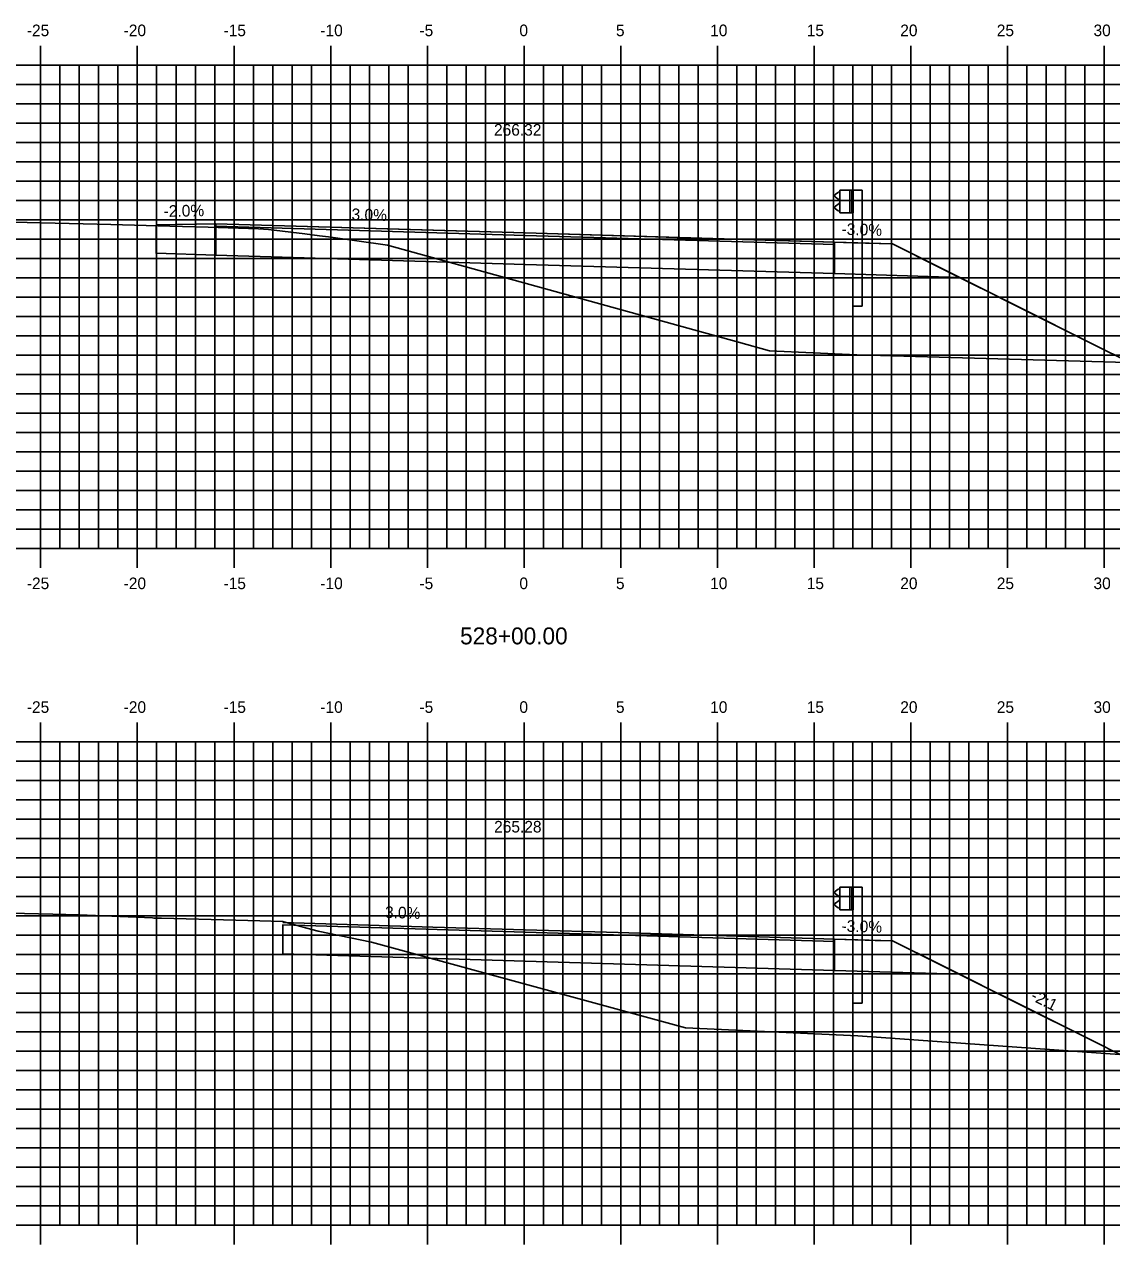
# Model space of a CAD drawing. Extents: x 1170543 to 1177585, y 609599 to 610623.
# Drawn here: x 1176144.5 to 1176200.8, y 610311.8 to 610374.9 of the extents above; entities that cross this region are included whole.
import ezdxf

# ---------------------------------------------------------------- set-up
doc = ezdxf.new("R2010")
doc.units = 0
for name, color, linetype in [('ANNOTATION', 7, 'Continuous'), ('D_Guardrail_Beam_Rt', 7, 'Continuous'), ('D_Roadway_Centerline', 7, 'Continuous'), ('D_Roadway_Centerline_Text', 7, 'Continuous'), ('D_Roadway_Edge_Shoulder', 7, 'Continuous'), ('D_Roadway_Edge_TW', 7, 'Continuous'), ('D_Roadway_Pavement', 7, 'Continuous'), ('D_Roadway_SlopeLines', 7, 'Continuous'), ('D_Roadway_SubGrade', 7, 'Continuous'), ('H_V ANNOTATION', 7, 'Continuous'), ('MAJOR', 7, 'Continuous'), ('MINOR', 7, 'Continuous'), ('S_Roadway_Centerline', 7, 'Continuous')]:
    doc.layers.add(name, color=color, linetype=linetype)

msp = doc.modelspace()

# ---------------------------------------------------------------- linework, layer by layer
at = {"layer": 'D_Guardrail_Beam_Rt'}
for p, q in [((1176186.628, 610366.224), (1176186.484, 610366.124)), ((1176186.718, 610366.246), (1176186.644, 610366.231)), ((1176186.718, 610366.329), (1176187.405, 610366.329)), ((1176186.718, 610365.162), (1176186.718, 610366.329)), ((1176187.239, 610366.329), (1176187.239, 610365.162)), ((1176187.343, 610366.329), (1176187.343, 610365.162)), ((1176187.405, 610366.329), (1176187.876, 610366.329)), ((1176187.405, 610366.329), (1176187.405, 610365.162)), ((1176187.876, 610366.329), (1176187.876, 610360.329)), ((1176186.484, 610365.981), (1176186.68, 610365.845)), ((1176186.68, 610365.646), (1176186.484, 610365.51)), ((1176186.714, 610365.781), (1176186.714, 610365.711)), ((1176186.484, 610365.367), (1176186.628, 610365.267)), ((1176186.644, 610365.26), (1176186.718, 610365.246)), ((1176187.405, 610365.162), (1176186.718, 610365.162)), ((1176187.385, 610360.329), (1176187.385, 610365.162)), ((1176187.385, 610360.329), (1176187.876, 610360.329)), ((1176186.628, 610330.18), (1176186.484, 610330.08)), ((1176186.718, 610330.202), (1176186.644, 610330.187)), ((1176186.718, 610330.285), (1176187.405, 610330.285)), ((1176186.718, 610329.118), (1176186.718, 610330.285)), ((1176187.239, 610330.285), (1176187.239, 610329.118)), ((1176187.343, 610330.285), (1176187.343, 610329.118)), ((1176187.405, 610330.285), (1176187.876, 610330.285)), ((1176187.405, 610330.285), (1176187.405, 610329.118)), ((1176187.876, 610330.285), (1176187.876, 610324.285)), ((1176186.484, 610329.937), (1176186.68, 610329.801)), ((1176186.68, 610329.602), (1176186.484, 610329.466)), ((1176186.714, 610329.737), (1176186.714, 610329.667)), ((1176186.484, 610329.323), (1176186.628, 610329.223)), ((1176186.644, 610329.216), (1176186.718, 610329.202)), ((1176187.405, 610329.118), (1176186.718, 610329.118)), ((1176187.385, 610324.285), (1176187.385, 610329.118)), ((1176187.385, 610324.285), (1176187.876, 610324.285))]:
    msp.add_line(p, q, dxfattribs=at)
for centre, major_axis, start_param, end_param in [((1176186.535, 610366.053), (-0.0877, 0), 5.323254, 7.243116), ((1176186.652, 610366.19), (-0.0417, 0), 4.907132, 5.323254), ((1176186.535, 610365.439), (-0.0877, 0), 5.323254, 7.243116), ((1176186.635, 610365.781), (0.0789, 0), 0, 0.959931), ((1176186.635, 610365.711), (0.0789, 0), 5.323254, 6.283185), ((1176186.652, 610365.301), (-0.0417, 0), 0.959931, 1.376053), ((1176186.652, 610330.146), (-0.0417, 0), 4.907132, 5.323254), ((1176186.535, 610330.009), (-0.0877, 0), 5.323254, 7.243116), ((1176186.635, 610329.737), (0.0789, 0), 0, 0.959931), ((1176186.635, 610329.667), (0.0789, 0), 5.323254, 6.283185), ((1176186.535, 610329.394), (-0.0877, 0), 5.323254, 7.243116), ((1176186.652, 610329.257), (-0.0417, 0), 0.959931, 1.376053)]:
    msp.add_ellipse(centre, major_axis=major_axis, ratio=0.995501, start_param=start_param, end_param=end_param, dxfattribs=at)
at = {"layer": 'D_Roadway_Centerline'}
for points in [[(1176151.359, 610364.499), (1176151.359, 610364.499), (1176151.448, 610364.543), (1176152.348, 610364.561), (1176154.448, 610364.603), (1176165.66, 610364.268), (1176170.447, 610364.123), (1176181.66, 610363.788), (1176186.447, 610363.643), (1176187.347, 610363.616), (1176189.447, 610363.553), (1176191.868, 610362.343), (1176192.904, 610361.825), (1176195.195, 610360.679), (1176200.53, 610358.012), (1176201.015, 610357.77), (1176201.706, 610357.424)], [(1176157.906, 610328.456), (1176165.66, 610328.224), (1176170.447, 610328.079), (1176175.26, 610327.934), (1176186.447, 610327.599), (1176188.548, 610327.536), (1176189.447, 610327.509), (1176191.868, 610326.299), (1176192.904, 610325.781), (1176195.195, 610324.635), (1176200.53, 610321.968), (1176200.582, 610321.942), (1176201.217, 610321.624)]]:
    msp.add_lwpolyline(points, dxfattribs=at)
at = {"layer": 'D_Roadway_Edge_Shoulder'}
for points in [[(1176154.448, 610364.603), (1176154.448, 610364.478)], [(1176186.447, 610363.643), (1176186.447, 610363.518)], [(1176186.447, 610327.599), (1176186.447, 610327.474)]]:
    msp.add_lwpolyline(points, dxfattribs=at)
at = {"layer": 'D_Roadway_Edge_TW'}
msp.add_lwpolyline([(1176154.448, 610364.478), (1176154.448, 610364.603), (1176170.447, 610364.123), (1176186.447, 610363.643), (1176186.447, 610363.518), (1176170.447, 610363.998)], close=True, dxfattribs=at)
at = {"layer": 'D_Roadway_Pavement'}
for points in [[(1176154.448, 610364.478), (1176154.448, 610364.478), (1176170.447, 610363.998), (1176186.447, 610363.518), (1176186.447, 610363.518), (1176170.447, 610363.998)], [(1176157.906, 610328.331), (1176157.906, 610328.331), (1176170.447, 610327.954), (1176186.447, 610327.474), (1176186.447, 610327.474), (1176170.447, 610327.954)]]:
    msp.add_lwpolyline(points, close=True, dxfattribs=at)
for points in [[(1176154.448, 610364.478), (1176154.448, 610364.478)], [(1176154.448, 610364.478), (1176154.448, 610364.478)], [(1176186.447, 610363.518), (1176186.447, 610363.518)], [(1176186.447, 610363.518), (1176186.447, 610363.518)], [(1176154.448, 610328.434), (1176154.448, 610328.434)], [(1176154.448, 610328.434), (1176154.448, 610328.434)], [(1176186.447, 610327.474), (1176186.447, 610327.474)], [(1176186.447, 610327.474), (1176186.447, 610327.474)]]:
    msp.add_lwpolyline(points, dxfattribs=at)
at = {"layer": 'D_Roadway_SlopeLines'}
for points in [[(1176189.447, 610363.553), (1176200.53, 610358.012)], [(1176189.447, 610327.509), (1176200.53, 610321.968)]]:
    msp.add_lwpolyline(points, dxfattribs=at)
at = {"layer": 'D_Roadway_SubGrade'}
for points in [[(1176154.448, 610364.603), (1176151.448, 610364.543), (1176151.359, 610364.499), (1176151.359, 610363.071), (1176154.448, 610362.978)], [(1176154.448, 610362.978), (1176154.448, 610364.478), (1176170.447, 610363.998), (1176186.447, 610363.518), (1176186.447, 610362.018), (1176170.447, 610362.498)], [(1176186.447, 610363.643), (1176189.447, 610363.553), (1176192.904, 610361.825), (1176186.447, 610362.018)], [(1176157.906, 610326.831), (1176157.906, 610328.331), (1176170.447, 610327.954), (1176186.447, 610327.474), (1176186.447, 610325.974), (1176170.447, 610326.454)], [(1176186.447, 610327.599), (1176189.447, 610327.509), (1176192.904, 610325.781), (1176186.447, 610325.974)]]:
    msp.add_lwpolyline(points, close=True, dxfattribs=at)
at = {"layer": 'MAJOR'}
for p, q in [((1176145.385, 610373.803), (1176145.385, 610372.801)), ((1176150.385, 610373.803), (1176150.385, 610372.801)), ((1176155.385, 610373.803), (1176155.385, 610372.801)), ((1176160.385, 610373.803), (1176160.385, 610372.801)), ((1176165.385, 610373.803), (1176165.385, 610372.801)), ((1176170.385, 610373.803), (1176170.385, 610372.801)), ((1176175.385, 610373.803), (1176175.385, 610372.801)), ((1176180.385, 610373.803), (1176180.385, 610372.801)), ((1176185.385, 610373.803), (1176185.385, 610372.801)), ((1176190.385, 610373.803), (1176190.385, 610372.801)), ((1176195.385, 610373.803), (1176195.385, 610372.801)), ((1176200.385, 610373.803), (1176200.385, 610372.801)), ((1176100.385, 610372.801), (1176240.385, 610372.801)), ((1176100.385, 610372.801), (1176240.385, 610372.801)), ((1176145.385, 610347.801), (1176145.385, 610372.801)), ((1176150.385, 610347.801), (1176150.385, 610372.801)), ((1176155.385, 610347.801), (1176155.385, 610372.801)), ((1176160.385, 610347.801), (1176160.385, 610372.801)), ((1176165.385, 610347.801), (1176165.385, 610372.801)), ((1176170.385, 610347.801), (1176170.385, 610372.801)), ((1176175.385, 610347.801), (1176175.385, 610372.801)), ((1176180.385, 610347.801), (1176180.385, 610372.801)), ((1176185.385, 610347.801), (1176185.385, 610372.801)), ((1176190.385, 610347.801), (1176190.385, 610372.801)), ((1176195.385, 610347.801), (1176195.385, 610372.801)), ((1176200.385, 610347.801), (1176200.385, 610372.801)), ((1176100.385, 610367.801), (1176240.385, 610367.801)), ((1176100.385, 610362.801), (1176240.385, 610362.801)), ((1176100.385, 610357.801), (1176240.385, 610357.801)), ((1176100.385, 610352.801), (1176240.385, 610352.801)), ((1176100.385, 610347.801), (1176240.385, 610347.801)), ((1176100.385, 610347.801), (1176240.385, 610347.801)), ((1176145.385, 610346.799), (1176145.385, 610347.801)), ((1176150.385, 610346.799), (1176150.385, 610347.801)), ((1176155.385, 610346.799), (1176155.385, 610347.801)), ((1176160.385, 610346.799), (1176160.385, 610347.801)), ((1176165.385, 610346.799), (1176165.385, 610347.801)), ((1176170.385, 610346.799), (1176170.385, 610347.801)), ((1176175.385, 610346.799), (1176175.385, 610347.801)), ((1176180.385, 610346.799), (1176180.385, 610347.801)), ((1176185.385, 610346.799), (1176185.385, 610347.801)), ((1176190.385, 610346.799), (1176190.385, 610347.801)), ((1176195.385, 610346.799), (1176195.385, 610347.801)), ((1176200.385, 610346.799), (1176200.385, 610347.801)), ((1176145.385, 610338.803), (1176145.385, 610337.801)), ((1176150.385, 610338.803), (1176150.385, 610337.801)), ((1176155.385, 610338.803), (1176155.385, 610337.801)), ((1176160.385, 610338.803), (1176160.385, 610337.801)), ((1176165.385, 610338.803), (1176165.385, 610337.801)), ((1176170.385, 610338.803), (1176170.385, 610337.801)), ((1176175.385, 610338.803), (1176175.385, 610337.801)), ((1176180.385, 610338.803), (1176180.385, 610337.801)), ((1176185.385, 610338.803), (1176185.385, 610337.801)), ((1176190.385, 610338.803), (1176190.385, 610337.801)), ((1176195.385, 610338.803), (1176195.385, 610337.801)), ((1176200.385, 610338.803), (1176200.385, 610337.801)), ((1176100.385, 610337.801), (1176240.385, 610337.801)), ((1176100.385, 610337.801), (1176240.385, 610337.801)), ((1176145.385, 610312.801), (1176145.385, 610337.801)), ((1176150.385, 610312.801), (1176150.385, 610337.801)), ((1176155.385, 610312.801), (1176155.385, 610337.801)), ((1176160.385, 610312.801), (1176160.385, 610337.801)), ((1176165.385, 610312.801), (1176165.385, 610337.801)), ((1176170.385, 610312.801), (1176170.385, 610337.801)), ((1176175.385, 610312.801), (1176175.385, 610337.801)), ((1176180.385, 610312.801), (1176180.385, 610337.801)), ((1176185.385, 610312.801), (1176185.385, 610337.801)), ((1176190.385, 610312.801), (1176190.385, 610337.801)), ((1176195.385, 610312.801), (1176195.385, 610337.801)), ((1176200.385, 610312.801), (1176200.385, 610337.801)), ((1176100.385, 610332.801), (1176240.385, 610332.801)), ((1176100.385, 610327.801), (1176240.385, 610327.801)), ((1176100.385, 610322.801), (1176240.385, 610322.801)), ((1176100.385, 610317.801), (1176240.385, 610317.801)), ((1176100.385, 610312.801), (1176240.385, 610312.801)), ((1176100.385, 610312.801), (1176240.385, 610312.801)), ((1176145.385, 610311.799), (1176145.385, 610312.801)), ((1176150.385, 610311.799), (1176150.385, 610312.801)), ((1176155.385, 610311.799), (1176155.385, 610312.801)), ((1176160.385, 610311.799), (1176160.385, 610312.801)), ((1176165.385, 610311.799), (1176165.385, 610312.801)), ((1176170.385, 610311.799), (1176170.385, 610312.801)), ((1176175.385, 610311.799), (1176175.385, 610312.801)), ((1176180.385, 610311.799), (1176180.385, 610312.801)), ((1176185.385, 610311.799), (1176185.385, 610312.801)), ((1176190.385, 610311.799), (1176190.385, 610312.801)), ((1176195.385, 610311.799), (1176195.385, 610312.801)), ((1176200.385, 610311.799), (1176200.385, 610312.801))]:
    msp.add_line(p, q, dxfattribs=at)
at = {"layer": 'MINOR'}
for p, q in [((1176146.385, 610347.801), (1176146.385, 610372.801)), ((1176147.385, 610347.801), (1176147.385, 610372.801)), ((1176148.385, 610347.801), (1176148.385, 610372.801)), ((1176149.385, 610347.801), (1176149.385, 610372.801)), ((1176151.385, 610347.801), (1176151.385, 610372.801)), ((1176152.385, 610347.801), (1176152.385, 610372.801)), ((1176153.385, 610347.801), (1176153.385, 610372.801)), ((1176154.385, 610347.801), (1176154.385, 610372.801)), ((1176156.385, 610347.801), (1176156.385, 610372.801)), ((1176157.385, 610347.801), (1176157.385, 610372.801)), ((1176158.385, 610347.801), (1176158.385, 610372.801)), ((1176159.385, 610347.801), (1176159.385, 610372.801)), ((1176161.385, 610347.801), (1176161.385, 610372.801)), ((1176162.385, 610347.801), (1176162.385, 610372.801)), ((1176163.385, 610347.801), (1176163.385, 610372.801)), ((1176164.385, 610347.801), (1176164.385, 610372.801)), ((1176166.385, 610347.801), (1176166.385, 610372.801)), ((1176167.385, 610347.801), (1176167.385, 610372.801)), ((1176168.385, 610347.801), (1176168.385, 610372.801)), ((1176169.385, 610347.801), (1176169.385, 610372.801)), ((1176171.385, 610347.801), (1176171.385, 610372.801)), ((1176172.385, 610347.801), (1176172.385, 610372.801)), ((1176173.385, 610347.801), (1176173.385, 610372.801)), ((1176174.385, 610347.801), (1176174.385, 610372.801)), ((1176176.385, 610347.801), (1176176.385, 610372.801)), ((1176177.385, 610347.801), (1176177.385, 610372.801)), ((1176178.385, 610347.801), (1176178.385, 610372.801)), ((1176179.385, 610347.801), (1176179.385, 610372.801)), ((1176181.385, 610347.801), (1176181.385, 610372.801)), ((1176182.385, 610347.801), (1176182.385, 610372.801)), ((1176183.385, 610347.801), (1176183.385, 610372.801)), ((1176184.385, 610347.801), (1176184.385, 610372.801)), ((1176186.385, 610347.801), (1176186.385, 610372.801)), ((1176187.385, 610347.801), (1176187.385, 610372.801)), ((1176188.385, 610347.801), (1176188.385, 610372.801)), ((1176189.385, 610347.801), (1176189.385, 610372.801)), ((1176191.385, 610347.801), (1176191.385, 610372.801)), ((1176192.385, 610347.801), (1176192.385, 610372.801)), ((1176193.385, 610347.801), (1176193.385, 610372.801)), ((1176194.385, 610347.801), (1176194.385, 610372.801)), ((1176196.385, 610347.801), (1176196.385, 610372.801)), ((1176197.385, 610347.801), (1176197.385, 610372.801)), ((1176198.385, 610347.801), (1176198.385, 610372.801)), ((1176199.385, 610347.801), (1176199.385, 610372.801)), ((1176100.385, 610371.801), (1176240.385, 610371.801)), ((1176100.385, 610370.801), (1176240.385, 610370.801)), ((1176100.385, 610369.801), (1176240.385, 610369.801)), ((1176100.385, 610368.801), (1176240.385, 610368.801)), ((1176100.385, 610366.801), (1176240.385, 610366.801)), ((1176100.385, 610365.801), (1176240.385, 610365.801)), ((1176100.385, 610364.801), (1176240.385, 610364.801)), ((1176100.385, 610363.801), (1176240.385, 610363.801)), ((1176100.385, 610361.801), (1176240.385, 610361.801)), ((1176100.385, 610360.801), (1176240.385, 610360.801)), ((1176100.385, 610359.801), (1176240.385, 610359.801)), ((1176100.385, 610358.801), (1176240.385, 610358.801)), ((1176100.385, 610356.801), (1176240.385, 610356.801)), ((1176100.385, 610355.801), (1176240.385, 610355.801)), ((1176100.385, 610354.801), (1176240.385, 610354.801)), ((1176100.385, 610353.801), (1176240.385, 610353.801)), ((1176100.385, 610351.801), (1176240.385, 610351.801)), ((1176100.385, 610350.801), (1176240.385, 610350.801)), ((1176100.385, 610349.801), (1176240.385, 610349.801)), ((1176100.385, 610348.801), (1176240.385, 610348.801)), ((1176146.385, 610312.801), (1176146.385, 610337.801)), ((1176147.385, 610312.801), (1176147.385, 610337.801)), ((1176148.385, 610312.801), (1176148.385, 610337.801)), ((1176149.385, 610312.801), (1176149.385, 610337.801)), ((1176151.385, 610312.801), (1176151.385, 610337.801)), ((1176152.385, 610312.801), (1176152.385, 610337.801)), ((1176153.385, 610312.801), (1176153.385, 610337.801)), ((1176154.385, 610312.801), (1176154.385, 610337.801)), ((1176156.385, 610312.801), (1176156.385, 610337.801)), ((1176157.385, 610312.801), (1176157.385, 610337.801)), ((1176158.385, 610312.801), (1176158.385, 610337.801)), ((1176159.385, 610312.801), (1176159.385, 610337.801)), ((1176161.385, 610312.801), (1176161.385, 610337.801)), ((1176162.385, 610312.801), (1176162.385, 610337.801)), ((1176163.385, 610312.801), (1176163.385, 610337.801)), ((1176164.385, 610312.801), (1176164.385, 610337.801)), ((1176166.385, 610312.801), (1176166.385, 610337.801)), ((1176167.385, 610312.801), (1176167.385, 610337.801)), ((1176168.385, 610312.801), (1176168.385, 610337.801)), ((1176169.385, 610312.801), (1176169.385, 610337.801)), ((1176171.385, 610312.801), (1176171.385, 610337.801)), ((1176172.385, 610312.801), (1176172.385, 610337.801)), ((1176173.385, 610312.801), (1176173.385, 610337.801)), ((1176174.385, 610312.801), (1176174.385, 610337.801)), ((1176176.385, 610312.801), (1176176.385, 610337.801)), ((1176177.385, 610312.801), (1176177.385, 610337.801)), ((1176178.385, 610312.801), (1176178.385, 610337.801)), ((1176179.385, 610312.801), (1176179.385, 610337.801)), ((1176181.385, 610312.801), (1176181.385, 610337.801)), ((1176182.385, 610312.801), (1176182.385, 610337.801)), ((1176183.385, 610312.801), (1176183.385, 610337.801)), ((1176184.385, 610312.801), (1176184.385, 610337.801)), ((1176186.385, 610312.801), (1176186.385, 610337.801)), ((1176187.385, 610312.801), (1176187.385, 610337.801)), ((1176188.385, 610312.801), (1176188.385, 610337.801)), ((1176189.385, 610312.801), (1176189.385, 610337.801)), ((1176191.385, 610312.801), (1176191.385, 610337.801)), ((1176192.385, 610312.801), (1176192.385, 610337.801)), ((1176193.385, 610312.801), (1176193.385, 610337.801)), ((1176194.385, 610312.801), (1176194.385, 610337.801)), ((1176196.385, 610312.801), (1176196.385, 610337.801)), ((1176197.385, 610312.801), (1176197.385, 610337.801)), ((1176198.385, 610312.801), (1176198.385, 610337.801)), ((1176199.385, 610312.801), (1176199.385, 610337.801)), ((1176100.385, 610336.801), (1176240.385, 610336.801)), ((1176100.385, 610335.801), (1176240.385, 610335.801)), ((1176100.385, 610334.801), (1176240.385, 610334.801)), ((1176100.385, 610333.801), (1176240.385, 610333.801)), ((1176100.385, 610331.801), (1176240.385, 610331.801)), ((1176100.385, 610330.801), (1176240.385, 610330.801)), ((1176100.385, 610329.801), (1176240.385, 610329.801)), ((1176100.385, 610328.801), (1176240.385, 610328.801)), ((1176100.385, 610326.801), (1176240.385, 610326.801)), ((1176100.385, 610325.801), (1176240.385, 610325.801)), ((1176100.385, 610324.801), (1176240.385, 610324.801)), ((1176100.385, 610323.801), (1176240.385, 610323.801)), ((1176100.385, 610321.801), (1176240.385, 610321.801)), ((1176100.385, 610320.801), (1176240.385, 610320.801)), ((1176100.385, 610319.801), (1176240.385, 610319.801)), ((1176100.385, 610318.801), (1176240.385, 610318.801)), ((1176100.385, 610316.801), (1176240.385, 610316.801)), ((1176100.385, 610315.801), (1176240.385, 610315.801)), ((1176100.385, 610314.801), (1176240.385, 610314.801)), ((1176100.385, 610313.801), (1176240.385, 610313.801))]:
    msp.add_line(p, q, dxfattribs=at)
at = {"layer": 'S_Roadway_Centerline'}
for points in [[(1176143.968, 610364.678), (1176147.592, 610364.598), (1176149.008, 610364.563), (1176152.066, 610364.48), (1176154.048, 610364.427), (1176156.647, 610364.329), (1176157.16, 610364.31), (1176159.056, 610364.077), (1176159.806, 610363.98), (1176160.276, 610363.929), (1176163.329, 610363.5), (1176181.466, 610358.473), (1176183.072, 610358.032), (1176187.595, 610357.827), (1176211.303, 610357.15)], [(1176142.333, 610328.978), (1176146.022, 610328.882), (1176147.381, 610328.848), (1176151.17, 610328.694), (1176151.247, 610328.691), (1176151.637, 610328.68), (1176155.483, 610328.577), (1176156.716, 610328.538), (1176157.906, 610328.503), (1176158.154, 610328.444), (1176159.158, 610328.172), (1176159.739, 610328.004), (1176162.489, 610327.443), (1176172.278, 610324.774), (1176178.728, 610323.005), (1176187.649, 610322.601), (1176205.3, 610321.33)]]:
    msp.add_lwpolyline(points, dxfattribs=at)

# ---------------------------------------------------------------- texts
at = {"layer": 'ANNOTATION'}
for s, rotation, p in [('-2.0%', 1.14578, (1176151.751, 610364.95)), ('3.0%', 358.28162, (1176161.456, 610364.794)), ('-3.0%', 358.28162, (1176186.795, 610364.033)), ('3.0%', 358.28027, (1176163.185, 610328.698)), ('-3.0%', 358.28162, (1176186.795, 610327.989)), ('-2:1', 333.43461, (1176196.541, 610324.481))]:
    msp.add_text(s, height=0.6, rotation=rotation, dxfattribs=at).set_placement(p)
at = {"layer": 'D_Roadway_Centerline'}
for s, p in [('C', (1176170.442, 610364.123)), ('L', (1176170.447, 610364.116)), ('C', (1176170.442, 610328.079)), ('L', (1176170.447, 610328.072))]:
    msp.add_text(s, height=0.0146, dxfattribs=at).set_placement(p)
at = {"layer": 'D_Roadway_Centerline_Text'}
for s, p in [('266.32', (1176168.83, 610369.157)), ('266.32', (1176168.83, 610369.157)), ('265.28', (1176168.836, 610333.113)), ('265.28', (1176168.836, 610333.113))]:
    msp.add_text(s, height=0.6, dxfattribs=at).set_placement(p)
at = {"layer": 'H_V ANNOTATION'}
for s, height, p in [('-25', 0.6, (1176144.67, 610374.301)), ('-20', 0.6, (1176149.678, 610374.301)), ('-15', 0.6, (1176154.842, 610374.301)), ('-10', 0.6, (1176159.85, 610374.301)), ('-5', 0.6, (1176164.975, 610374.301)), ('0', 0.6, (1176170.144, 610374.301)), ('5', 0.6, (1176175.136, 610374.301)), ('10', 0.6, (1176180.01, 610374.301)), ('15', 0.6, (1176185.002, 610374.301)), ('20', 0.6, (1176189.839, 610374.301)), ('25', 0.6, (1176194.831, 610374.301)), ('30', 0.6, (1176199.834, 610374.301)), ('-25', 0.6, (1176144.67, 610345.701)), ('-20', 0.6, (1176149.678, 610345.701)), ('-15', 0.6, (1176154.842, 610345.701)), ('-10', 0.6, (1176159.85, 610345.701)), ('-5', 0.6, (1176164.975, 610345.701)), ('0', 0.6, (1176170.144, 610345.701)), ('5', 0.6, (1176175.136, 610345.701)), ('10', 0.6, (1176180.01, 610345.701)), ('15', 0.6, (1176185.002, 610345.701)), ('20', 0.6, (1176189.839, 610345.701)), ('25', 0.6, (1176194.831, 610345.701)), ('30', 0.6, (1176199.834, 610345.701)), ('528+00.00', 0.875, (1176167.076, 610342.844)), ('-25', 0.6, (1176144.67, 610339.301)), ('-20', 0.6, (1176149.678, 610339.301)), ('-15', 0.6, (1176154.842, 610339.301)), ('-10', 0.6, (1176159.85, 610339.301)), ('-5', 0.6, (1176164.975, 610339.301)), ('0', 0.6, (1176170.144, 610339.301)), ('5', 0.6, (1176175.136, 610339.301)), ('10', 0.6, (1176180.01, 610339.301)), ('15', 0.6, (1176185.002, 610339.301)), ('20', 0.6, (1176189.839, 610339.301)), ('25', 0.6, (1176194.831, 610339.301)), ('30', 0.6, (1176199.834, 610339.301))]:
    msp.add_text(s, height=height, dxfattribs=at).set_placement(p)

doc.saveas('drawing.dxf')
